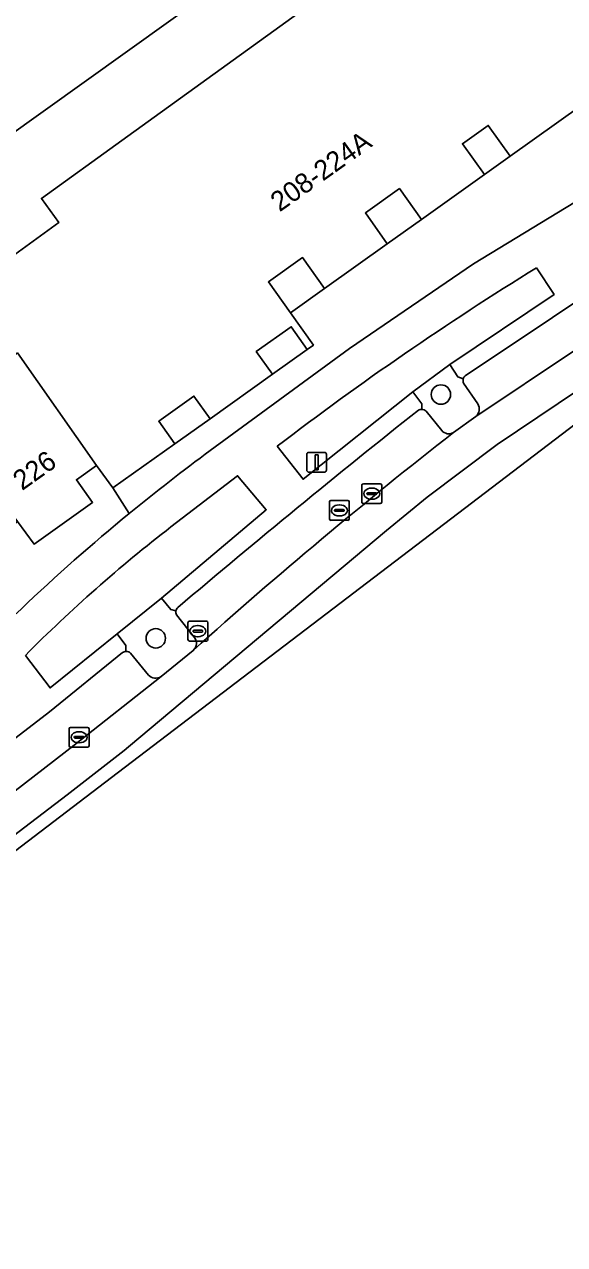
# Model space of a CAD drawing. Extents: x 159262 to 160143, y 383399 to 384319.
# Drawn here: x 159518.2 to 159545.4, y 383482.2 to 383543.6 of the extents above; entities that cross this region are included whole.
import ezdxf

# ---------------------------------------------------------------- set-up
doc = ezdxf.new("R2010")
doc.units = 0
for name, color, linetype in [('IMGEO_Boom', 7, 'Continuous'), ('IMGEO_Erf', 7, 'Continuous'), ('IMGEO_Groenvoorziening', 7, 'Continuous'), ('IMGEO_Haag', 7, 'Continuous'), ('IMGEO_Kolk', 7, 'Continuous'), ('IMGEO_Lichtmast', 7, 'Continuous'), ('IMGEO_Pand', 7, 'Continuous'), ('IMGEO_Pand_nummerreeks', 7, 'Continuous'), ('IMGEO_Parkeervlak_open', 7, 'Continuous'), ('IMGEO_Rijbaan_lokaal_gesloten', 7, 'Continuous'), ('IMGEO_Rijbaan_lokaal_open', 7, 'Continuous'), ('IMGEO_Voetpad_open', 7, 'Continuous')]:
    doc.layers.add(name, color=color, linetype=linetype)

msp = doc.modelspace()

# ---------------------------------------------------------------- linework, layer by layer
at = {"layer": 'IMGEO_Boom'}
for centre in [(159539.192, 383525.003), (159524.831, 383512.721)]:
    msp.add_circle(centre, 0.489, dxfattribs=at)
at = {"layer": 'IMGEO_Erf'}
for points in [[(159515.497, 383530.451), (159519.948, 383533.664), (159519.07, 383534.881), (159523.125, 383537.808), (159536.386, 383547.381)], [(159529.716, 383546.827), (159517.098, 383537.79)], [(159523.497, 383519.011), (159522.664, 383520.294), (159521.853, 383521.433), (159520.836, 383520.708), (159521.646, 383519.569), (159518.7, 383517.47), (159517.872, 383518.598), (159516.912, 383517.914), (159517.723, 383516.774), (159514.777, 383514.675), (159513.944, 383515.799), (159512.956, 383515.096), (159513.767, 383513.956), (159510.829, 383511.863), (159510.018, 383513.003), (159509.017, 383512.29), (159509.828, 383511.15), (159506.889, 383509.056), (159502.399, 383515.277), (159500.198, 383513.689), (159506.2, 383505.387), (159507.817, 383503.114), (159509.744, 383505.222), (159512.968, 383508.994)]]:
    msp.add_lwpolyline(points, dxfattribs=at)
for points in [[(159541.577, 383538.563), (159540.276, 383537.636), (159541.382, 383536.082), (159542.683, 383537.009)], [(159537.104, 383535.376), (159535.387, 383534.154), (159536.493, 383532.599), (159538.21, 383533.822)], [(159532.224, 383531.9), (159530.507, 383530.677), (159531.613, 383529.123), (159533.33, 383530.346)], [(159532.464, 383527.274), (159531.653, 383528.414), (159529.895, 383527.162), (159530.706, 383526.022)], [(159527.564, 383523.784), (159526.753, 383524.924), (159524.979, 383523.66), (159525.79, 383522.52)]]:
    msp.add_lwpolyline(points, close=True, dxfattribs=at)
msp.add_arc((159586.238, 383442.521), 98.93, 129.36036, 137.78465, dxfattribs=at)
at = {"layer": 'IMGEO_Groenvoorziening'}
for points in [[(159554.163, 383541.518), (159554.003, 383541.935), (159549.35, 383543.575), (159548.876, 383542.018), (159548.693, 383541.29), (159542.683, 383537.009), (159541.382, 383536.082), (159538.21, 383533.822), (159536.493, 383532.599), (159533.33, 383530.346), (159531.613, 383529.123), (159532.773, 383527.494), (159532.464, 383527.274), (159530.706, 383526.022), (159527.564, 383523.784), (159525.79, 383522.52), (159522.664, 383520.294), (159523.497, 383519.011)], [(159527.578, 383522.183), (159534.588, 383527.313), (159540.831, 383531.581), (159547.221, 383535.472), (159553.618, 383539.198)], [(159537.772, 383525.133), (159539.641, 383526.516), (159544.893, 383530.042), (159544.007, 383531.389)], [(159540.315, 383525.79), (159540.05, 383525.886), (159539.641, 383526.516), (159537.772, 383525.133), (159538.224, 383524.539), (159538.229, 383524.248)], [(159541.048, 383524.538), (159540.334, 383525.582)], [(159530.941, 383522.394), (159532.249, 383520.732), (159537.772, 383525.133)], [(159538.45, 383524.17), (159539.233, 383523.189)], [(159539.823, 383523.091), (159540.95, 383523.893)], [(159530.397, 383519.194), (159528.947, 383520.911), (159525.589, 383518.331)], [(159518.262, 383511.861), (159519.508, 383510.222), (159522.89, 383512.944), (159525.119, 383514.741), (159530.397, 383519.194)], [(159525.847, 383514.1), (159525.585, 383514.176), (159525.119, 383514.741), (159522.89, 383512.944), (159523.319, 383512.359), (159523.328, 383512.062)], [(159526.765, 383512.787), (159525.87, 383513.901)], [(159523.564, 383511.976), (159524.462, 383510.87)], [(159525.098, 383510.798), (159526.719, 383512.115)]]:
    msp.add_lwpolyline(points, dxfattribs=at)
for centre, radius, start, end in [((159627.36, 383396.325), 158.713, 121.68016, 127.40907), ((159540.607, 383525.712), 0.302, 165.01603, 205.4225), ((159538.217, 383523.862), 0.386, 52.90843, 88.2115), ((159540.606, 383524.275), 0.514, 311.96132, 30.76002), ((159539.584, 383523.475), 0.453, 219.23966, 301.8987), ((159585.985, 383442.827), 98.532, 126.35354, 129.35948), ((159572.569, 383457.745), 76.667, 127.79066, 135.10062), ((159526.171, 383514.037), 0.33, 168.92149, 204.26425), ((159526.388, 383512.475), 0.489, 312.54521, 39.62295), ((159523.345, 383511.742), 0.321, 46.90846, 93.04738), ((159524.821, 383511.192), 0.482, 221.93606, 305.1463)]:
    msp.add_arc(centre, radius, start, end, dxfattribs=at)
at = {"layer": 'IMGEO_Haag'}
for points in [[(159554.163, 383541.518), (159554.003, 383541.935), (159549.35, 383543.575), (159548.876, 383542.018), (159548.693, 383541.29), (159542.683, 383537.009), (159541.382, 383536.082), (159538.21, 383533.822), (159536.493, 383532.599), (159533.33, 383530.346), (159531.613, 383529.123), (159532.773, 383527.494), (159532.464, 383527.274), (159530.706, 383526.022), (159527.564, 383523.784), (159525.79, 383522.52), (159522.664, 383520.294), (159523.497, 383519.011)], [(159527.578, 383522.183), (159534.588, 383527.313), (159540.831, 383531.581), (159547.221, 383535.472), (159553.618, 383539.198)]]:
    msp.add_lwpolyline(points, dxfattribs=at)
msp.add_arc((159585.985, 383442.827), 98.532, 126.35354, 129.35948, dxfattribs=at)
at = {"layer": 'IMGEO_Kolk'}
for p, q in [((159535.21, 383519.582), (159535.21, 383520.434)), ((159535.285, 383520.508), (159536.137, 383520.508)), ((159535.698, 383520.288), (159535.723, 383520.288)), ((159536.211, 383520.434), (159536.211, 383519.582)), ((159533.652, 383519.665), (159534.504, 383519.665)), ((159535.469, 383520.002), (159535.469, 383520.014)), ((159535.907, 383519.965), (159535.509, 383519.965)), ((159535.512, 383520.051), (159535.91, 383520.051)), ((159535.721, 383519.728), (159535.696, 383519.728)), ((159535.953, 383520.014), (159535.953, 383520.002)), ((159533.577, 383518.739), (159533.577, 383519.591)), ((159533.836, 383519.159), (159533.836, 383519.171)), ((159534.274, 383519.122), (159533.876, 383519.122)), ((159533.879, 383519.208), (159534.277, 383519.208)), ((159534.065, 383519.445), (159534.09, 383519.445)), ((159534.32, 383519.171), (159534.32, 383519.159)), ((159534.578, 383519.591), (159534.578, 383518.739)), ((159536.137, 383519.508), (159535.285, 383519.508)), ((159534.504, 383518.665), (159533.652, 383518.665)), ((159534.088, 383518.885), (159534.063, 383518.885)), ((159526.451, 383512.656), (159526.451, 383513.508)), ((159526.526, 383513.582), (159527.378, 383513.582)), ((159527.452, 383513.508), (159527.452, 383512.656)), ((159526.71, 383513.076), (159526.71, 383513.088)), ((159527.148, 383513.039), (159526.75, 383513.039)), ((159526.753, 383513.125), (159527.151, 383513.125)), ((159526.939, 383513.362), (159526.964, 383513.362)), ((159527.194, 383513.088), (159527.194, 383513.076)), ((159527.378, 383512.582), (159526.526, 383512.582)), ((159526.962, 383512.802), (159526.937, 383512.802)), ((159520.468, 383507.309), (159520.468, 383508.161)), ((159520.543, 383508.235), (159521.395, 383508.235)), ((159520.956, 383508.015), (159520.981, 383508.015)), ((159521.469, 383508.161), (159521.469, 383507.309)), ((159520.727, 383507.729), (159520.727, 383507.741)), ((159521.165, 383507.692), (159520.767, 383507.692)), ((159520.77, 383507.778), (159521.168, 383507.778)), ((159520.979, 383507.455), (159520.954, 383507.455)), ((159521.211, 383507.741), (159521.211, 383507.729)), ((159521.395, 383507.235), (159520.543, 383507.235))]:
    msp.add_line(p, q, dxfattribs=at)
for points in [[(159535.21, 383519.582), (159535.21, 383520.434)], [(159535.285, 383520.508), (159536.137, 383520.508)], [(159536.211, 383520.434), (159536.211, 383519.582)], [(159533.652, 383519.665), (159534.504, 383519.665)], [(159533.577, 383518.739), (159533.577, 383519.591)], [(159534.578, 383519.591), (159534.578, 383518.739)], [(159536.137, 383519.508), (159535.285, 383519.508)], [(159534.504, 383518.665), (159533.652, 383518.665)], [(159526.451, 383512.656), (159526.451, 383513.508)], [(159526.526, 383513.582), (159527.378, 383513.582)], [(159527.452, 383513.508), (159527.452, 383512.656)], [(159527.378, 383512.582), (159526.526, 383512.582)], [(159520.468, 383507.309), (159520.468, 383508.161)], [(159520.543, 383508.235), (159521.395, 383508.235)], [(159521.469, 383508.161), (159521.469, 383507.309)], [(159521.395, 383507.235), (159520.543, 383507.235)]]:
    msp.add_lwpolyline(points, dxfattribs=at)
for centre, radius, start, end in [((159535.287, 383520.432), 0.0765, 91.55205, 178.44795), ((159535.287, 383520.432), 0.0765, 91.55205, 178.44795), ((159536.135, 383520.432), 0.0765, 1.55205, 88.44795), ((159536.135, 383520.432), 0.0765, 1.55205, 88.44795), ((159533.654, 383519.589), 0.0765, 91.55205, 178.44795), ((159533.654, 383519.589), 0.0765, 91.55205, 178.44795), ((159534.502, 383519.589), 0.0765, 1.55205, 88.44795), ((159534.502, 383519.589), 0.0765, 1.55205, 88.44795), ((159535.509, 383520.011), 0.0403, 85.87752, 175.75265), ((159535.506, 383520.001), 0.0366, 178.93798, 274.71019), ((159535.91, 383520.008), 0.043, 264.86636, 352.45326), ((159535.914, 383520.013), 0.0386, 1.73085, 96.63898), ((159533.876, 383519.168), 0.0403, 85.87752, 175.75265), ((159533.873, 383519.158), 0.0366, 178.93798, 274.71019), ((159534.277, 383519.165), 0.043, 264.86636, 352.45326), ((159534.281, 383519.17), 0.0386, 1.73085, 96.63898), ((159535.287, 383519.584), 0.0765, 181.55205, 268.44795), ((159535.287, 383519.584), 0.0765, 181.55205, 268.44795), ((159536.135, 383519.584), 0.0765, 271.55205, 358.44795), ((159536.135, 383519.584), 0.0765, 271.55205, 358.44795), ((159533.654, 383518.741), 0.0765, 181.55205, 268.44795), ((159533.654, 383518.741), 0.0765, 181.55205, 268.44795), ((159534.502, 383518.741), 0.0765, 271.55205, 358.44795), ((159534.502, 383518.741), 0.0765, 271.55205, 358.44795), ((159526.528, 383513.506), 0.0765, 91.55205, 178.44795), ((159526.528, 383513.506), 0.0765, 91.55205, 178.44795), ((159527.376, 383513.506), 0.0765, 1.55205, 88.44795), ((159527.376, 383513.506), 0.0765, 1.55205, 88.44795), ((159526.75, 383513.085), 0.0403, 85.87752, 175.75265), ((159526.747, 383513.075), 0.0366, 178.93798, 274.71019), ((159527.151, 383513.082), 0.043, 264.86636, 352.45326), ((159527.155, 383513.087), 0.0386, 1.73085, 96.63898), ((159526.528, 383512.658), 0.0765, 181.55205, 268.44795), ((159526.528, 383512.658), 0.0765, 181.55205, 268.44795), ((159527.376, 383512.658), 0.0765, 271.55205, 358.44795), ((159527.376, 383512.658), 0.0765, 271.55205, 358.44795), ((159520.545, 383508.159), 0.0765, 91.55205, 178.44795), ((159520.545, 383508.159), 0.0765, 91.55205, 178.44795), ((159521.393, 383508.159), 0.0765, 1.55205, 88.44795), ((159521.393, 383508.159), 0.0765, 1.55205, 88.44795), ((159520.767, 383507.738), 0.0403, 85.87752, 175.75265), ((159520.764, 383507.728), 0.0366, 178.93798, 274.71019), ((159521.168, 383507.735), 0.043, 264.86636, 352.45326), ((159521.172, 383507.74), 0.0386, 1.73085, 96.63898), ((159520.545, 383507.311), 0.0765, 181.55205, 268.44795), ((159520.545, 383507.311), 0.0765, 181.55205, 268.44795), ((159521.393, 383507.311), 0.0765, 271.55205, 358.44795), ((159521.393, 383507.311), 0.0765, 271.55205, 358.44795)]:
    msp.add_arc(centre, radius, start, end, dxfattribs=at)
for centre, major_axis, ratio, start_param, end_param in [((159535.697, 383520.008), (-0.387, 0.002), 0.722429, 4.712389, 7.853982), ((159535.722, 383520.008), (-0.39, 0.002), 0.717154, 1.570796, 4.712389), ((159534.064, 383519.165), (-0.387, 0.002), 0.722429, 4.712389, 7.853982), ((159534.089, 383519.165), (-0.39, 0.002), 0.717154, 1.570796, 4.712389), ((159526.938, 383513.082), (-0.387, 0.002), 0.722429, 4.712389, 7.853982), ((159526.963, 383513.082), (-0.39, 0.002), 0.717154, 1.570796, 4.712389), ((159520.955, 383507.735), (-0.387, 0.002), 0.722429, 4.712389, 7.853982), ((159520.98, 383507.735), (-0.39, 0.002), 0.717154, 1.570796, 4.712389)]:
    msp.add_ellipse(centre, major_axis=major_axis, ratio=ratio, start_param=start_param, end_param=end_param, dxfattribs=at)
at = {"layer": 'IMGEO_Lichtmast'}
for p, q in [((159532.437, 383521.189), (159532.437, 383521.989)), ((159532.437, 383521.989), (159532.437, 383521.189)), ((159532.537, 383522.089), (159533.327, 383522.089)), ((159533.327, 383522.089), (159532.537, 383522.089)), ((159533.427, 383521.989), (159533.427, 383521.189)), ((159533.427, 383521.189), (159533.427, 383521.989)), ((159533.327, 383521.089), (159532.537, 383521.089)), ((159532.537, 383521.089), (159533.327, 383521.089))]:
    msp.add_line(p, q, dxfattribs=at)
msp.add_lwpolyline([(159532.857, 383521.964), (159533.007, 383521.964), (159533.007, 383521.214), (159532.857, 383521.214), (159532.857, 383521.964)], dxfattribs=at)
for centre, start, end in [((159532.537, 383521.989), 90, 180), ((159532.537, 383521.989), 90, 180), ((159533.327, 383521.989), 0, 90), ((159533.327, 383521.989), 360, 90), ((159532.537, 383521.189), 180, 270), ((159532.537, 383521.189), 180, 270), ((159533.327, 383521.189), 270, 0), ((159533.327, 383521.189), 270, 0)]:
    msp.add_arc(centre, 0.1, start, end, dxfattribs=at)
at = {"layer": 'IMGEO_Pand'}
for points in [[(159528.742, 383555.068), (159524.071, 383553.282), (159525.16, 383550.433), (159513.845, 383542.332), (159516.756, 383538.267), (159517.098, 383537.79), (159529.716, 383546.827), (159530.81, 383551.341), (159529.302, 383555.282)], [(159517.861, 383527.097), (159517.796, 383527.05), (159513.797, 383524.163), (159517.872, 383518.598), (159518.7, 383517.47), (159521.646, 383519.569), (159520.836, 383520.708), (159521.853, 383521.433)]]:
    msp.add_lwpolyline(points, close=True, dxfattribs=at)
for points in [[(159536.386, 383547.381), (159523.125, 383537.808), (159519.07, 383534.881), (159519.948, 383533.664), (159515.497, 383530.451)], [(159517.861, 383527.097), (159521.853, 383521.433), (159522.664, 383520.294), (159525.79, 383522.52), (159524.979, 383523.66), (159526.753, 383524.924), (159527.564, 383523.784), (159530.706, 383526.022), (159529.895, 383527.162), (159531.653, 383528.414), (159532.464, 383527.274), (159532.773, 383527.494), (159531.613, 383529.123), (159530.507, 383530.677), (159532.224, 383531.9), (159533.33, 383530.346), (159536.493, 383532.599), (159535.387, 383534.154), (159537.104, 383535.376), (159538.21, 383533.822), (159541.382, 383536.082), (159540.276, 383537.636), (159541.577, 383538.563), (159542.683, 383537.009), (159548.693, 383541.29)]]:
    msp.add_lwpolyline(points, dxfattribs=at)
at = {"layer": 'IMGEO_Parkeervlak_open'}
for points in [[(159553.612, 383534.761), (159540.409, 383525.939)], [(159540.95, 383523.893), (159555.701, 383533.767)], [(159540.334, 383525.582), (159541.048, 383524.538)], [(159539.233, 383523.189), (159538.45, 383524.17)], [(159525.87, 383513.901), (159526.765, 383512.787)], [(159523.158, 383512.005), (159519.476, 383509.012), (159514.35, 383505.088)], [(159524.462, 383510.87), (159523.564, 383511.976)], [(159514.617, 383502.612), (159520.716, 383507.346), (159525.098, 383510.798)]]:
    msp.add_lwpolyline(points, dxfattribs=at)
for centre, radius, start, end in [((159540.607, 383525.712), 0.302, 165.01603, 205.4225), ((159540.603, 383525.712), 0.298, 130.57414, 164.93246), ((159835.179, 383149.59), 478.146, 128.41836, 130.29724), ((159538.216, 383523.875), 0.373, 88.0087, 114.74153), ((159538.217, 383523.862), 0.386, 52.90843, 88.2115), ((159540.606, 383524.275), 0.514, 311.96132, 30.76002), ((159697.633, 383321.374), 256.113, 128.0374, 131.86215), ((159539.584, 383523.475), 0.453, 219.23966, 301.8987), ((159526.17, 383514.039), 0.328, 135.1352, 169.34772), ((159526.171, 383514.037), 0.33, 168.92149, 204.26425), ((159526.388, 383512.475), 0.489, 312.54521, 39.62295), ((159523.346, 383511.726), 0.336, 93.06847, 124.00353), ((159523.345, 383511.742), 0.321, 46.90846, 93.04738), ((159524.821, 383511.192), 0.482, 221.93606, 305.1463)]:
    msp.add_arc(centre, radius, start, end, dxfattribs=at)
at = {"layer": 'IMGEO_Rijbaan_lokaal_gesloten'}
for points in [[(159441.755, 383447.67), (159462.471, 383460.966), (159490.279, 383481.992), (159505.707, 383493.657), (159520.375, 383504.829), (159523.234, 383507.076), (159523.45, 383507.257), (159536.444, 383518.15), (159538.496, 383519.827), (159542.031, 383522.493), (159556.314, 383532.084), (159558.176, 383533.322), (159557.167, 383534.781), (159555.701, 383533.767), (159540.95, 383523.893), (159539.823, 383523.091)], [(159526.719, 383512.115), (159525.098, 383510.798), (159520.716, 383507.346), (159514.617, 383502.612), (159513.979, 383502.12), (159513.233, 383501.584), (159506.052, 383496.095), (159505.052, 383495.347), (159504.637, 383495.013), (159504.601, 383494.986), (159499.489, 383491.159), (159495.502, 383488.107), (159486.499, 383481.284), (159483.952, 383479.349), (159479.598, 383476.059), (159467.385, 383466.798), (159465.574, 383465.42), (159463.506, 383463.865)]]:
    msp.add_lwpolyline(points, dxfattribs=at)
msp.add_arc((159697.633, 383321.374), 256.113, 128.0374, 131.86215, dxfattribs=at)
at = {"layer": 'IMGEO_Rijbaan_lokaal_open'}
msp.add_lwpolyline([(159506.117, 383493.138), (159509.624, 383495.811), (159522.6, 383505.702), (159552.945, 383528.833), (159557.01, 383531.044), (159556.314, 383532.084), (159542.031, 383522.493), (159538.496, 383519.827), (159536.444, 383518.15), (159523.45, 383507.257), (159523.234, 383507.076), (159520.375, 383504.829), (159505.707, 383493.657), (159506.117, 383493.138)], dxfattribs=at)
at = {"layer": 'IMGEO_Voetpad_open'}
for points in [[(159559.249, 383540.702), (159558.986, 383541.38), (159553.618, 383539.198), (159547.221, 383535.472), (159540.831, 383531.581), (159534.588, 383527.313), (159527.578, 383522.183)], [(159540.409, 383525.939), (159553.612, 383534.761)], [(159544.007, 383531.389), (159544.893, 383530.042), (159539.641, 383526.516), (159540.05, 383525.886), (159540.315, 383525.79)], [(159538.229, 383524.248), (159538.224, 383524.539), (159537.772, 383525.133), (159532.249, 383520.732), (159530.941, 383522.394)], [(159525.589, 383518.331), (159528.947, 383520.911), (159530.397, 383519.194), (159525.119, 383514.741), (159525.585, 383514.176), (159525.847, 383514.1)], [(159523.328, 383512.062), (159523.319, 383512.359), (159522.89, 383512.944), (159519.508, 383510.222), (159518.262, 383511.861)], [(159514.35, 383505.088), (159519.476, 383509.012), (159523.158, 383512.005)]]:
    msp.add_lwpolyline(points, dxfattribs=at)
for centre, radius, start, end in [((159627.36, 383396.325), 158.713, 121.68016, 127.40907), ((159540.603, 383525.712), 0.298, 130.57414, 164.93246), ((159835.179, 383149.59), 478.146, 128.41836, 130.29724), ((159538.216, 383523.875), 0.373, 88.0087, 114.74153), ((159585.985, 383442.827), 98.532, 126.35354, 129.35948), ((159586.238, 383442.521), 98.93, 129.36036, 137.78465), ((159572.569, 383457.745), 76.667, 127.79066, 135.10062), ((159526.17, 383514.039), 0.328, 135.1352, 169.34772), ((159523.346, 383511.726), 0.336, 93.06847, 124.00353)]:
    msp.add_arc(centre, radius, start, end, dxfattribs=at)

# ---------------------------------------------------------------- texts
at = {"layer": 'IMGEO_Pand_nummerreeks'}
for s, p in [('208-224A', (159531.069, 383534.173)), ('226', (159518.097, 383520.135))]:
    msp.add_text(s, height=1, rotation=35.46609, dxfattribs=at).set_placement(p)

doc.saveas('drawing.dxf')
